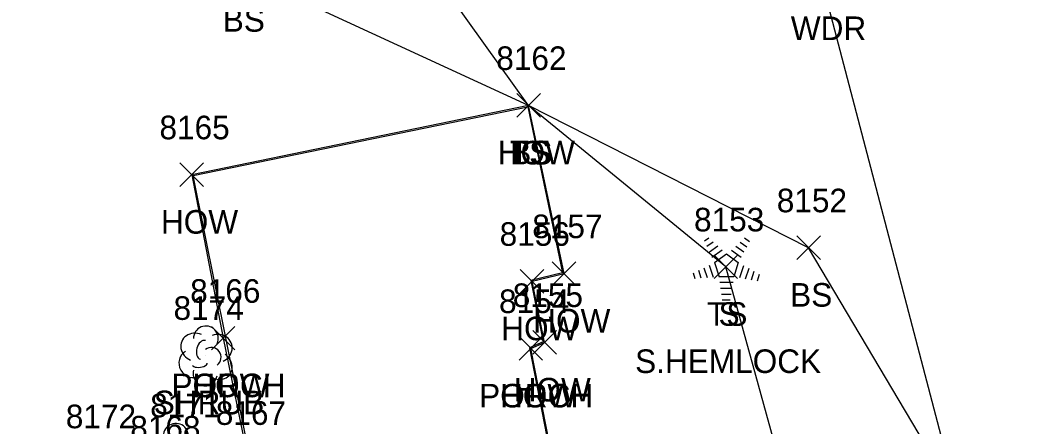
# Model space of a CAD drawing. Extents: x 1439173 to 1457902, y 641926 to 659889.
# Drawn here: x 1448550 to 1448634.4, y 645008.5 to 645042.9 of the extents above; entities that cross this region are included whole.
import ezdxf

# ---------------------------------------------------------------- set-up
doc = ezdxf.new("R2010")
doc.units = 0
for name, color, linetype in [('L_A', 7, 'Continuous'), ('L_C', 7, 'Continuous'), ('L_I', 7, 'Continuous'), ('L_TIC', 7, 'Continuous'), ('LBC', 7, 'Continuous'), ('LBF', 7, 'Continuous'), ('LELB', 7, 'Continuous'), ('Level 5', 7, 'Continuous'), ('LSH', 7, 'Continuous'), ('LSOGP', 7, 'Continuous'), ('LTC', 7, 'Continuous'), ('R_I', 7, 'Continuous')]:
    doc.layers.add(name, color=color, linetype=linetype)

msp = doc.modelspace()

# ---------------------------------------------------------------- linework, layer by layer
at = {"layer": 'L_TIC'}
for points in [[(1448592.047, 645034.65), (1448594.047, 645036.65)], [(1448594.047, 645034.65), (1448592.047, 645036.65)], [(1448592.047, 645034.65), (1448594.047, 645036.65)], [(1448594.047, 645034.65), (1448592.047, 645036.65)], [(1448592.047, 645034.65), (1448594.047, 645036.65)], [(1448594.047, 645034.65), (1448592.047, 645036.65)], [(1448563.52, 645028.78), (1448565.52, 645030.78)], [(1448565.52, 645028.78), (1448563.52, 645030.78)], [(1448615.759, 645022.595), (1448617.759, 645024.595)], [(1448617.759, 645022.595), (1448615.759, 645024.595)], [(1448608.752, 645020.973), (1448610.752, 645022.973)], [(1448610.752, 645020.973), (1448608.752, 645022.973)], [(1448592.342, 645019.752), (1448594.342, 645021.752)], [(1448594.342, 645019.752), (1448592.342, 645021.752)], [(1448595.05, 645020.4), (1448597.05, 645022.4)], [(1448597.05, 645020.4), (1448595.05, 645022.4)], [(1448566.177, 645014.923), (1448568.177, 645016.923)], [(1448568.177, 645014.923), (1448566.177, 645016.923)], [(1448566.177, 645014.923), (1448568.177, 645016.923)], [(1448568.177, 645014.923), (1448566.177, 645016.923)], [(1448593.396, 645014.562), (1448595.396, 645016.562)], [(1448595.396, 645014.562), (1448593.396, 645016.562)], [(1448592.236, 645014.054), (1448594.236, 645016.054)], [(1448594.236, 645014.054), (1448592.236, 645016.054)], [(1448592.236, 645014.054), (1448594.236, 645016.054)], [(1448594.236, 645014.054), (1448592.236, 645016.054)]]:
    msp.add_lwpolyline(points, dxfattribs=at)
at = {"layer": 'LBC'}
msp.add_lwpolyline([(1448593.236, 645015.054), (1448594.396, 645015.562), (1448593.342, 645020.752), (1448596.05, 645021.4), (1448593.047, 645035.65), (1448564.52, 645029.78), (1448567.177, 645015.923)], dxfattribs=at)
at = {"layer": 'LBF'}
for points in [[(1448567.177, 645015.923), (1448569.291, 645005.576), (1448569.453, 645003.375), (1448571.896, 644992.97)], [(1448591.337, 644994.453), (1448597.069, 644995.501), (1448593.236, 645015.054)]]:
    msp.add_lwpolyline(points, dxfattribs=at)
at = {"layer": 'LELB'}
for points in [[(1448588.402, 644964.725), (1448595.68, 644961.96), (1448604.822, 644963.473), (1448618.68, 644967.847), (1448628.532, 644979.218), (1448629.359, 645002.378), (1448616.759, 645023.595), (1448593.047, 645035.65), (1448568.698, 645046.898), (1448540.01, 645053.308), (1448516.445, 645091.791), (1448498.059, 645114.771)], [(1448590.599, 644967.276), (1448596.819, 644967.58), (1448613.853, 644972.941), (1448616.325, 644980.141), (1448615.507, 645001.087), (1448609.752, 645021.973), (1448593.047, 645035.65), (1448574.111, 645062.074), (1448559.419, 645075.925), (1448549.483, 645094.5)]]:
    msp.add_lwpolyline(points, dxfattribs=at)
at = {"layer": 'Level 5'}
for p, q in [((1448564.637, 645029.7), (1448592.971, 645035.53)), ((1448592.971, 645035.53), (1448595.929, 645021.473)), ((1448575.487, 644975.872), (1448564.637, 645029.7)), ((1448595.929, 645021.473), (1448593.223, 645020.825)), ((1448593.223, 645020.825), (1448594.276, 645015.621)), ((1448594.276, 645015.621), (1448593.121, 645015.111)), ((1448593.121, 645015.111), (1448596.943, 644995.561))]:
    msp.add_line(p, q, dxfattribs=at)
at = {"layer": 'LSH'}
msp.add_line((1448565.667, 645014.476), (1448565.667, 645014.476), dxfattribs=at)
msp.add_line((1448565.667, 645014.476), (1448565.667, 645014.476), dxfattribs=at)
for centre in [(1448565.714, 645015.91), (1448563.169, 645007.654)]:
    msp.add_arc(centre, 1.047, 335.52715, 180.95627, dxfattribs=at)
for centre, major_axis, ratio, start_param, end_param in [((1448564.876, 645015.142), (1.21, -0.512), 0.895232, 1.570796, 4.712389), ((1448565.459, 645014.934), (-0.208, -0.792), 0.645439, 3.141593, 6.283185), ((1448566.709, 645015.059), (-1.141, -0.483), 0.949671, 1.570796, 4.712389), ((1448566.167, 645014.309), (-0.5, 0.667), 0.989748, 3.141593, 6.283185), ((1448564.584, 645013.767), (0.584, -1.042), 0.959034, 3.141593, 6.283185), ((1448566.667, 645013.643), (-1.09, 0.792), 0.841452, 1.570796, 4.712389), ((1448565.668, 645012.976), (0.265, 1.061), 0.942809, 1.570796, 4.712389), ((1448565.209, 645013.726), (-0.625, -0.083), 0.423636, 0, 3.141593)]:
    msp.add_ellipse(centre, major_axis=major_axis, ratio=ratio, start_param=start_param, end_param=end_param, dxfattribs=at)
at = {"layer": 'LSOGP'}
msp.add_lwpolyline([(1448560.061, 645236.663), (1448562.928, 645207.1), (1448577.718, 645175.793), (1448583.249, 645141.035), (1448582.063, 645129.632), (1448606.613, 645080.311), (1448617.885, 645046.19), (1448629.35, 645002.381), (1448628.523, 644979.219), (1448632.941, 644935.463), (1448636.573, 644922.636), (1448639.949, 644901.506), (1448684.146, 644844.876), (1448682.651, 644798.839), (1448683.683, 644767.347), (1448686.537, 644739.646)], dxfattribs=at)
at = {"layer": 'LTC'}
for p, q in [((1448607.947, 645024.182), (1448608.301, 645024.439)), ((1448611.345, 645024.422), (1448611.764, 645024.117)), ((1448608.156, 645023.716), (1448608.686, 645024.1)), ((1448608.366, 645023.25), (1448609.07, 645023.762)), ((1448608.576, 645022.784), (1448609.454, 645023.422)), ((1448610.232, 645023.377), (1448611.041, 645022.788)), ((1448610.603, 645023.725), (1448611.282, 645023.232)), ((1448610.974, 645024.074), (1448611.523, 645023.674)), ((1448608.8, 645022.329), (1448609.812, 645023.064)), ((1448609.812, 645023.064), (1448610.809, 645022.339)), ((1448607.435, 645021.677), (1448607.646, 645021.026)), ((1448607.89, 645021.894), (1448608.161, 645021.059)), ((1448608.346, 645022.11), (1448608.676, 645021.091)), ((1448608.8, 645022.329), (1448609.187, 645021.136)), ((1448610.809, 645022.339), (1448610.418, 645021.136)), ((1448611.246, 645022.068), (1448610.908, 645021.029)), ((1448611.691, 645021.818), (1448611.403, 645020.933)), ((1448606.979, 645021.461), (1448607.131, 645020.993)), ((1448610.418, 645021.136), (1448609.187, 645021.136)), ((1448612.136, 645021.568), (1448611.898, 645020.838)), ((1448612.58, 645021.317), (1448612.393, 645020.743)), ((1448610.379, 645020.636), (1448609.235, 645020.636)), ((1448610.296, 645020.136), (1448609.307, 645020.136)), ((1448610.212, 645019.636), (1448609.38, 645019.636)), ((1448610.128, 645019.136), (1448609.453, 645019.136))]:
    msp.add_line(p, q, dxfattribs=at)

# ---------------------------------------------------------------- texts
at = {"layer": 'L_A'}
for s, p in [('BS', (1448567.139, 645041.898)), ('WDR', (1448615.255, 645041.186)), ('HOW', (1448590.433, 645030.65)), ('TS', (1448591.457, 645030.65)), ('BS', (1448591.488, 645030.65)), ('HOW', (1448561.906, 645024.78)), ('BS', (1448615.2, 645018.595)), ('HOW', (1448593.436, 645016.4)), ('TS', (1448608.161, 645016.973)), ('S', (1448609.137, 645016.973)), ('HOW', (1448590.728, 645015.752)), ('PORCH', (1448562.799, 645010.923)), ('HOW', (1448564.563, 645010.923)), ('HOW', (1448591.782, 645010.562)), ('SHRUB', (1448561.297, 645009.476)), ('PORCH', (1448588.858, 645010.054)), ('HOW', (1448590.622, 645010.054))]:
    msp.add_text(s, height=2, dxfattribs=at).set_placement(p)
at = {"layer": 'L_C'}
msp.add_text('S.HEMLOCK', height=2, dxfattribs=at).set_placement((1448602.067, 645012.973))
at = {"layer": 'L_I'}
for s, p in [('8162', (1448590.307, 645038.65)), ('8162', (1448590.307, 645038.65)), ('8162', (1448590.307, 645038.65)), ('8165', (1448561.78, 645032.78)), ('8152', (1448614.066, 645026.595)), ('8153', (1448607.059, 645024.973)), ('8153', (1448607.059, 645024.973)), ('8157', (1448593.357, 645024.4)), ('8156', (1448590.594, 645023.752)), ('8166', (1448564.382, 645018.923)), ('8166', (1448564.382, 645018.923)), ('8154', (1448590.543, 645018.054)), ('8154', (1448590.543, 645018.054)), ('8155', (1448591.704, 645018.562)), ('8174', (1448562.974, 645017.476)), ('8171', (1448560.996, 645009.22)), ('8172', (1448553.851, 645008.292)), ('8167', (1448566.551, 645008.576))]:
    msp.add_text(s, height=2, dxfattribs=at).set_placement(p)
at = {"layer": 'LTC'}
msp.add_text('.', height=1.037, rotation=270, dxfattribs=at).set_placement((1448609.694, 645022.077))
at = {"layer": 'R_I'}
for s, p in [('8167', (1448566.551, 645008.576)), ('8168', (1448559.307, 645007.336))]:
    msp.add_text(s, height=2, dxfattribs=at).set_placement(p)

doc.saveas('drawing.dxf')
